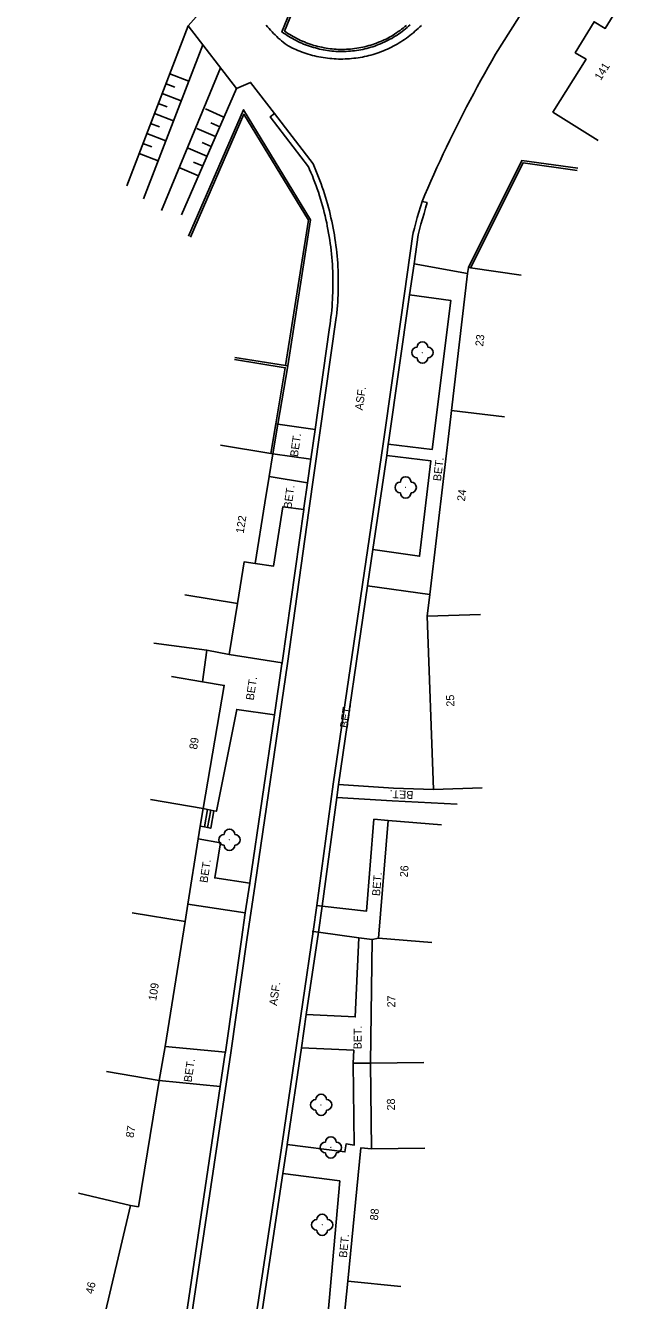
# Model space of a CAD drawing. Extents: x -544674 to -541478, y -1199076 to -1195527.
# Drawn here: x -543774 to -543717.8, y -1197177.8 to -1197058.3 of the extents above; entities that cross this region are included whole.
import ezdxf

# ---------------------------------------------------------------- set-up
doc = ezdxf.new("R2010")
doc.units = 0
for name, color, linetype in [('BUDOVY_MĚŘ', 7, 'Continuous'), ('POMOC_POPIS', 7, 'Continuous'), ('ROZHRANÍ_PLOCH', 7, 'Continuous'), ('VÝŠKOPIS', 7, 'Continuous'), ('ZELEŇ', 7, 'Continuous'), ('ZN_DOPLŇKOVÉ', 7, 'Continuous'), ('Č_POPIS_ORIENT', 7, 'Continuous')]:
    doc.layers.add(name, color=color, linetype=linetype)

msp = doc.modelspace()

# ---------------------------------------------------------------- linework, layer by layer
at = {"layer": 'BUDOVY_MĚŘ'}
for points in [[(-543720.39, -1197069.07), (-543724.62, -1197066.41), (-543721.51, -1197061.46), (-543722.52, -1197060.86), (-543720.76, -1197057.95), (-543719.72, -1197058.58), (-543717.82, -1197055.45)], [(-543732.62, -1197081.55), (-543732.54, -1197080.99)], [(-543732.54, -1197080.99), (-543732.33, -1197081.02)], [(-543732.33, -1197081.02), (-543727.59, -1197081.7)], [(-543734.13, -1197094.37), (-543732.62, -1197081.55)], [(-543736.16, -1197111.62), (-543734.18, -1197094.92), (-543734.13, -1197094.37)], [(-543729.16, -1197094.96), (-543734.13, -1197094.37)], [(-543755.77, -1197097.61), (-543751.04, -1197098.39)], [(-543750.84, -1197098.42), (-543751.2, -1197100.57)], [(-543751.04, -1197098.39), (-543750.84, -1197098.42)], [(-543751.2, -1197100.57), (-543751.6, -1197103.02), (-543752.52, -1197108.71)], [(-543752.52, -1197108.71), (-543753.54, -1197108.55), (-543754.17, -1197112.44)], [(-543754.17, -1197112.44), (-543759.11, -1197111.64)], [(-543736.4, -1197113.65), (-543736.16, -1197111.62)], [(-543731.4, -1197113.47), (-543736.4, -1197113.65)], [(-543735.81, -1197129.89), (-543736.4, -1197113.65)], [(-543760.34, -1197119.29), (-543757.43, -1197119.79)], [(-543757.43, -1197119.79), (-543755.41, -1197120.13), (-543757.38, -1197131.67)], [(-543731.23, -1197129.72), (-543735.81, -1197129.89)], [(-543762.31, -1197130.83), (-543757.38, -1197131.67)], [(-543757.38, -1197131.67), (-543757.65, -1197133.32)], [(-543757.65, -1197133.32), (-543757.84, -1197134.51)], [(-543740.94, -1197143.8), (-543740.04, -1197132.77)], [(-543740.04, -1197132.77), (-543735.06, -1197133.18)], [(-543757.84, -1197134.51), (-543758.82, -1197140.61)], [(-543758.82, -1197140.61), (-543759.08, -1197142.23)], [(-543764.02, -1197141.44), (-543759.08, -1197142.23)], [(-543760.93, -1197153.95), (-543759.08, -1197142.23)], [(-543741.72, -1197155.53), (-543741.55, -1197143.93)], [(-543741.55, -1197143.93), (-543740.94, -1197143.8)], [(-543735.96, -1197144.21), (-543740.94, -1197143.8)], [(-543761.49, -1197157.15), (-543760.93, -1197153.95)], [(-543766.42, -1197156.29), (-543761.49, -1197157.15)], [(-543736.72, -1197155.46), (-543741.72, -1197155.53)], [(-543741.62, -1197163.54), (-543741.72, -1197155.53)], [(-543764.19, -1197168.84), (-543763.44, -1197168.97), (-543761.49, -1197157.15)], [(-543743.84, -1197175.93), (-543742.61, -1197163.44), (-543741.62, -1197163.54)], [(-543736.62, -1197163.47), (-543741.62, -1197163.54)], [(-543769.06, -1197167.7), (-543764.19, -1197168.84)], [(-543767.67, -1197183.67), (-543764.19, -1197168.84)], [(-543745.06, -1197187.82), (-543743.84, -1197175.93)], [(-543738.87, -1197176.44), (-543743.84, -1197175.93)]]:
    msp.add_lwpolyline(points, dxfattribs=at)
at = {"layer": 'ROZHRANÍ_PLOCH'}
for points in [[(-543789.82, -1197015.89), (-543786.14, -1197020.59), (-543772.39, -1197038.54), (-543758.03, -1197057.48), (-543758.78, -1197058.34)], [(-543724.39, -1197052.08), (-543729.99, -1197060.99), (-543730.34, -1197061.6), (-543730.69, -1197062.21), (-543731.03, -1197062.82), (-543731.37, -1197063.44), (-543731.71, -1197064.05), (-543732.04, -1197064.67), (-543732.37, -1197065.3), (-543732.7, -1197065.92), (-543733.02, -1197066.54), (-543733.34, -1197067.17), (-543733.66, -1197067.8), (-543733.97, -1197068.43), (-543734.28, -1197069.06), (-543734.59, -1197069.7), (-543734.89, -1197070.33), (-543735.19, -1197070.97), (-543735.48, -1197071.61), (-543735.78, -1197072.25), (-543736.06, -1197072.89), (-543736.35, -1197073.54), (-543736.63, -1197074.18), (-543736.88, -1197074.78)], [(-543750.71, -1197066.54), (-543752.94, -1197063.63), (-543754.27, -1197064.2), (-543758.78, -1197058.34)], [(-543736.94, -1197058.29), (-543737.09, -1197058.44), (-543737.24, -1197058.58), (-543737.39, -1197058.72), (-543737.54, -1197058.85), (-543737.69, -1197058.99), (-543737.85, -1197059.12), (-543738.01, -1197059.25), (-543738.18, -1197059.37), (-543738.34, -1197059.49), (-543738.51, -1197059.61), (-543738.68, -1197059.72), (-543738.86, -1197059.83), (-543739.03, -1197059.94), (-543739.21, -1197060.04), (-543739.39, -1197060.15), (-543739.57, -1197060.24), (-543739.75, -1197060.34), (-543739.93, -1197060.43), (-543740.12, -1197060.51), (-543740.31, -1197060.6), (-543740.5, -1197060.67), (-543740.69, -1197060.75), (-543740.88, -1197060.82), (-543741.07, -1197060.89), (-543741.27, -1197060.95), (-543741.46, -1197061.01), (-543741.66, -1197061.07), (-543741.86, -1197061.12), (-543742.06, -1197061.17), (-543742.26, -1197061.22), (-543742.46, -1197061.26), (-543742.66, -1197061.29), (-543742.86, -1197061.33), (-543743.07, -1197061.36), (-543743.27, -1197061.38), (-543743.48, -1197061.4), (-543743.68, -1197061.42), (-543743.88, -1197061.43), (-543744.09, -1197061.44), (-543744.29, -1197061.45), (-543744.5, -1197061.45), (-543744.7, -1197061.45), (-543744.91, -1197061.44), (-543745.11, -1197061.43), (-543745.32, -1197061.41), (-543745.52, -1197061.39), (-543745.73, -1197061.37), (-543745.93, -1197061.34), (-543746.13, -1197061.31), (-543746.34, -1197061.28), (-543746.54, -1197061.24), (-543746.74, -1197061.2), (-543746.94, -1197061.15), (-543747.14, -1197061.1), (-543747.33, -1197061.05), (-543747.53, -1197060.99), (-543747.73, -1197060.93), (-543747.92, -1197060.86), (-543748.11, -1197060.79), (-543748.31, -1197060.72), (-543748.5, -1197060.64), (-543748.69, -1197060.56), (-543748.87, -1197060.48), (-543749.06, -1197060.39), (-543749.24, -1197060.3), (-543749.42, -1197060.2), (-543749.52, -1197060.15), (-543749.7, -1197060.01), (-543749.87, -1197059.88), (-543750.03, -1197059.75), (-543750.18, -1197059.61), (-543750.34, -1197059.48), (-543750.49, -1197059.33), (-543750.64, -1197059.19), (-543750.78, -1197059.04), (-543750.93, -1197058.9), (-543751.07, -1197058.74), (-543751.2, -1197058.59), (-543751.34, -1197058.43), (-543751.47, -1197058.27)], [(-543760.8, -1197194.93), (-543754.8, -1197154.55), (-543753.3, -1197143.95), (-543752.51, -1197138.74), (-543749.49, -1197118.08), (-543747.47, -1197103.73), (-543744.91, -1197085.67), (-543744.89, -1197085.54), (-543744.86, -1197085.21), (-543744.83, -1197084.88), (-543744.8, -1197084.55), (-543744.78, -1197084.21), (-543744.76, -1197083.88), (-543744.74, -1197083.55), (-543744.73, -1197083.22), (-543744.72, -1197082.89), (-543744.72, -1197082.56), (-543744.72, -1197082.23), (-543744.72, -1197081.89), (-543744.73, -1197081.56), (-543744.74, -1197081.23), (-543744.76, -1197080.9), (-543744.78, -1197080.57), (-543744.81, -1197080.24), (-543744.83, -1197079.91), (-543744.87, -1197079.58), (-543744.9, -1197079.25), (-543744.94, -1197078.92), (-543744.99, -1197078.59), (-543745.04, -1197078.26), (-543745.09, -1197077.93), (-543745.14, -1197077.61), (-543745.2, -1197077.28), (-543745.27, -1197076.96), (-543745.34, -1197076.63), (-543745.41, -1197076.31), (-543745.48, -1197075.99), (-543745.56, -1197075.66), (-543745.65, -1197075.34), (-543745.74, -1197075.02), (-543745.83, -1197074.7), (-543745.92, -1197074.39), (-543746.02, -1197074.07), (-543746.12, -1197073.75), (-543746.23, -1197073.44), (-543746.34, -1197073.13), (-543746.45, -1197072.82), (-543746.57, -1197072.5), (-543746.69, -1197072.2), (-543746.82, -1197071.89), (-543746.95, -1197071.58), (-543747.08, -1197071.28), (-543750.71, -1197066.54)], [(-543747.52, -1197071.53), (-543751.1, -1197066.85), (-543750.71, -1197066.54)], [(-543747.52, -1197071.53), (-543747.41, -1197071.78), (-543747.28, -1197072.09), (-543747.15, -1197072.39), (-543747.03, -1197072.7), (-543746.92, -1197073), (-543746.8, -1197073.31), (-543746.69, -1197073.62), (-543746.59, -1197073.93), (-543746.49, -1197074.25), (-543746.39, -1197074.56), (-543746.3, -1197074.88), (-543746.21, -1197075.19), (-543746.12, -1197075.51), (-543746.04, -1197075.83), (-543745.96, -1197076.15), (-543745.89, -1197076.47), (-543745.81, -1197076.79), (-543745.75, -1197077.11), (-543745.69, -1197077.43), (-543745.63, -1197077.75), (-543745.57, -1197078.08), (-543745.52, -1197078.4), (-543745.47, -1197078.73), (-543745.43, -1197079.05), (-543745.39, -1197079.38), (-543745.36, -1197079.71), (-543745.32, -1197080.03), (-543745.3, -1197080.36), (-543745.27, -1197080.69), (-543745.26, -1197081.02), (-543745.24, -1197081.35), (-543745.23, -1197081.67), (-543745.22, -1197082), (-543745.22, -1197082.33), (-543745.22, -1197082.66), (-543745.22, -1197082.99), (-543745.23, -1197083.32), (-543745.25, -1197083.65), (-543745.26, -1197083.97), (-543745.28, -1197084.3), (-543745.31, -1197084.63), (-543745.34, -1197084.96), (-543745.37, -1197085.28), (-543745.41, -1197085.61), (-543745.45, -1197085.94), (-543745.49, -1197086.26), (-543745.54, -1197086.59), (-543745.58, -1197086.83), (-543746.9, -1197096.14)], [(-543737.73, -1197077.81), (-543737.59, -1197077.3), (-543737.46, -1197076.79), (-543737.32, -1197076.29), (-543737.18, -1197075.78), (-543737.03, -1197075.28), (-543736.88, -1197074.78)], [(-543736.88, -1197074.78), (-543736.4, -1197074.9), (-543736.55, -1197075.41), (-543736.69, -1197075.91), (-543736.84, -1197076.42), (-543736.98, -1197076.92), (-543737.11, -1197077.43), (-543737.24, -1197077.93), (-543737.62, -1197080.62)], [(-543737.74, -1197077.86), (-543738.81, -1197085.4), (-543740.53, -1197097.48), (-543745.19, -1197129.38), (-543746.74, -1197140.76)], [(-543737.62, -1197080.62), (-543738.04, -1197083.53)], [(-543732.62, -1197081.55), (-543737.62, -1197080.62)], [(-543738.04, -1197083.53), (-543740.01, -1197097.36), (-543740.04, -1197097.54)], [(-543738.04, -1197083.53), (-543734.18, -1197084.08), (-543735.92, -1197098.02), (-543740.04, -1197097.54)], [(-543750.57, -1197095.62), (-543750.38, -1197095.65)], [(-543750.38, -1197095.65), (-543746.9, -1197096.14)], [(-543746.9, -1197096.14), (-543747.29, -1197098.92)], [(-543740.04, -1197097.54), (-543740.19, -1197098.6)], [(-543750.84, -1197098.42), (-543747.29, -1197098.92)], [(-543747.29, -1197098.92), (-543747.61, -1197101.16)], [(-543741.48, -1197107.41), (-543737.1, -1197108.02), (-543736.05, -1197099.09), (-543740.19, -1197098.6)], [(-543740.19, -1197098.6), (-543741.48, -1197107.41)], [(-543751.2, -1197100.57), (-543747.61, -1197101.16)], [(-543747.61, -1197101.16), (-543747.94, -1197103.51), (-543747.96, -1197103.66)], [(-543747.96, -1197103.66), (-543749.91, -1197103.39), (-543750.78, -1197108.95), (-543752.52, -1197108.71)], [(-543747.96, -1197103.66), (-543749.98, -1197118)], [(-543741.48, -1197107.41), (-543741.98, -1197110.81)], [(-543741.98, -1197110.81), (-543744.69, -1197129.41)], [(-543736.16, -1197111.62), (-543741.98, -1197110.81)], [(-543757.04, -1197116.81), (-543757.43, -1197119.79)], [(-543754.94, -1197117.22), (-543757.04, -1197116.81)], [(-543749.98, -1197118), (-543754.94, -1197117.22)], [(-543749.98, -1197118), (-543750, -1197118.11), (-543750.7, -1197122.87)], [(-543750.7, -1197122.87), (-543754.24, -1197122.37), (-543756.13, -1197131.92), (-543756.37, -1197131.87)], [(-543750.7, -1197122.87), (-543753, -1197138.61), (-543753.01, -1197138.66)], [(-543744.69, -1197129.41), (-543744.85, -1197130.62)], [(-543735.81, -1197129.89), (-543739.55, -1197129.74), (-543744.69, -1197129.41)], [(-543744.85, -1197130.62), (-543746.24, -1197140.82)], [(-543733.59, -1197131.24), (-543739.67, -1197130.95), (-543744.85, -1197130.62)], [(-543756.96, -1197131.75), (-543757.38, -1197131.67)], [(-543756.96, -1197131.75), (-543757.26, -1197133.39)], [(-543756.67, -1197131.81), (-543756.97, -1197133.45)], [(-543756.37, -1197131.87), (-543756.67, -1197133.51), (-543756.97, -1197133.45)], [(-543756.67, -1197131.81), (-543756.96, -1197131.75)], [(-543756.37, -1197131.87), (-543756.67, -1197131.81)], [(-543740.04, -1197132.77), (-543741.39, -1197132.66), (-543742.09, -1197141.29), (-543746.24, -1197140.82)], [(-543757.26, -1197133.39), (-543757.65, -1197133.32)], [(-543756.97, -1197133.45), (-543757.26, -1197133.39)], [(-543757.84, -1197134.51), (-543755.74, -1197134.87), (-543756.3, -1197138.16), (-543753.01, -1197138.66)], [(-543753.01, -1197138.66), (-543753.43, -1197141.43)], [(-543758.82, -1197140.61), (-543753.43, -1197141.43)], [(-543746.74, -1197140.76), (-543747.09, -1197143.18)], [(-543746.24, -1197140.82), (-543746.74, -1197140.76)], [(-543746.24, -1197140.82), (-543746.59, -1197143.25)], [(-543753.43, -1197141.43), (-543753.8, -1197143.92), (-543755.3, -1197154.5)], [(-543747.09, -1197143.18), (-543749.99, -1197163.05), (-543753.06, -1197183.49), (-543754.87, -1197195.24), (-543758.02, -1197218.14), (-543761.58, -1197242.21), (-543763.27, -1197254.24), (-543766.48, -1197276.53), (-543773.03, -1197321.19), (-543778.69, -1197357.55)], [(-543746.59, -1197143.25), (-543747.72, -1197150.97)], [(-543747.09, -1197143.18), (-543747.16, -1197143.17)], [(-543746.59, -1197143.25), (-543747.09, -1197143.18)], [(-543742.8, -1197143.76), (-543746.59, -1197143.25)], [(-543747.72, -1197150.97), (-543743.14, -1197151.18), (-543742.8, -1197143.76)], [(-543741.55, -1197143.93), (-543742.8, -1197143.76)], [(-543747.72, -1197150.97), (-543748.18, -1197154.09)], [(-543755.3, -1197154.5), (-543760.93, -1197153.95)], [(-543748.18, -1197154.09), (-543749.5, -1197163.12)], [(-543748.18, -1197154.09), (-543743.27, -1197154.31), (-543743.32, -1197155.51)], [(-543755.3, -1197154.5), (-543755.31, -1197154.56), (-543755.78, -1197157.71)], [(-543749.5, -1197163.12), (-543744.1, -1197163.83), (-543743.98, -1197163.07), (-543743.22, -1197163.19), (-543743.32, -1197155.51)], [(-543743.32, -1197155.51), (-543741.72, -1197155.53)], [(-543755.78, -1197157.71), (-543761.49, -1197157.15)], [(-543755.78, -1197157.71), (-543761.29, -1197194.83)], [(-543749.5, -1197163.12), (-543749.51, -1197163.19), (-543749.91, -1197165.84)], [(-543749.91, -1197165.84), (-543744.58, -1197166.55), (-543746.14, -1197184.15), (-543752.56, -1197183.54)], [(-543749.91, -1197165.84), (-543752.56, -1197183.54)]]:
    msp.add_lwpolyline(points, dxfattribs=at)
at = {"layer": 'VÝŠKOPIS'}
for points in [[(-543758.72, -1197063.51), (-543760.5, -1197062.82)], [(-543760.03, -1197064.08), (-543760.86, -1197063.76)], [(-543760.75, -1197065.94), (-543761.58, -1197065.62)], [(-543759.44, -1197065.37), (-543761.22, -1197064.69)], [(-543760.16, -1197067.24), (-543761.94, -1197066.56)], [(-543757.17, -1197066.12), (-543755.43, -1197066.88)], [(-543761.47, -1197067.81), (-543762.3, -1197067.49)], [(-543757.97, -1197067.96), (-543756.23, -1197068.71)], [(-543756.67, -1197067.43), (-543755.83, -1197067.8)], [(-543762.19, -1197069.67), (-543763.02, -1197069.36)], [(-543760.88, -1197069.11), (-543762.66, -1197068.42)], [(-543757.47, -1197069.26), (-543756.63, -1197069.63)], [(-543761.6, -1197070.97), (-543763.38, -1197070.29)], [(-543758.77, -1197069.79), (-543757.03, -1197070.55)], [(-543759.56, -1197071.63), (-543757.82, -1197072.38)], [(-543758.27, -1197071.1), (-543757.43, -1197071.46)]]:
    msp.add_lwpolyline(points, dxfattribs=at)
at = {"layer": 'ZELEŇ'}
for centre in [(-543736.84, -1197088.94), (-543738.41, -1197101.58), (-543754.92, -1197134.59), (-543746.33, -1197159.42), (-543745.42, -1197163.41), (-543746.23, -1197170.66)]:
    msp.add_circle(centre, 0.0005, dxfattribs=at)
for centre, start, end in [((-543737.34, -1197088.94), 89.99999, 269.99999), ((-543736.84, -1197088.44), 0, 179.99999), ((-543736.34, -1197088.94), 270, 89.99999), ((-543736.84, -1197089.44), 179.99999, 359.99999), ((-543738.91, -1197101.58), 89.99999, 269.99999), ((-543738.41, -1197101.08), 0, 179.99999), ((-543737.91, -1197101.58), 270, 89.99999), ((-543738.41, -1197102.08), 179.99999, 359.99999), ((-543754.92, -1197134.09), 0, 179.99999), ((-543755.42, -1197134.59), 89.99999, 269.99999), ((-543754.92, -1197135.09), 179.99999, 359.99999), ((-543754.42, -1197134.59), 270, 89.99999), ((-543746.83, -1197159.42), 89.99999, 269.99999), ((-543746.33, -1197158.92), 0, 179.99999), ((-543745.83, -1197159.42), 270, 89.99999), ((-543746.33, -1197159.92), 179.99999, 359.99999), ((-543745.42, -1197162.91), 0, 179.99999), ((-543745.92, -1197163.41), 89.99999, 269.99999), ((-543744.92, -1197163.41), 270, 89.99999), ((-543745.42, -1197163.91), 179.99999, 359.99999), ((-543746.23, -1197170.16), 0, 179.99999), ((-543746.73, -1197170.66), 89.99999, 269.99999), ((-543745.73, -1197170.66), 270, 89.99999), ((-543746.23, -1197171.16), 179.99999, 359.99999)]:
    msp.add_arc(centre, 0.5, start, end, dxfattribs=at)
at = {"layer": 'ZN_DOPLŇKOVÉ'}
for points in [[(-543742.02, -1197039.39), (-543750, -1197058.9), (-543749.84, -1197059.01), (-543749.68, -1197059.12), (-543749.52, -1197059.23), (-543749.36, -1197059.34), (-543749.19, -1197059.44), (-543749.02, -1197059.53), (-543748.85, -1197059.63), (-543748.68, -1197059.72), (-543748.5, -1197059.8), (-543748.33, -1197059.89), (-543748.15, -1197059.96), (-543747.97, -1197060.04), (-543747.79, -1197060.11), (-543747.61, -1197060.18), (-543747.42, -1197060.24), (-543747.24, -1197060.3), (-543747.05, -1197060.36), (-543746.86, -1197060.41), (-543746.68, -1197060.46), (-543746.49, -1197060.51), (-543746.3, -1197060.55), (-543746.11, -1197060.59), (-543745.91, -1197060.62), (-543745.72, -1197060.65), (-543745.53, -1197060.67), (-543745.34, -1197060.7), (-543745.14, -1197060.71), (-543744.95, -1197060.73), (-543744.75, -1197060.74), (-543744.56, -1197060.74), (-543744.36, -1197060.74), (-543744.17, -1197060.74), (-543743.97, -1197060.73), (-543743.78, -1197060.72), (-543743.59, -1197060.71), (-543743.39, -1197060.69), (-543743.2, -1197060.67), (-543743.01, -1197060.64), (-543742.81, -1197060.61), (-543742.62, -1197060.58), (-543742.43, -1197060.54), (-543742.24, -1197060.5), (-543742.05, -1197060.45), (-543741.87, -1197060.4), (-543741.68, -1197060.35), (-543741.49, -1197060.29), (-543741.31, -1197060.23), (-543741.12, -1197060.16), (-543740.94, -1197060.09), (-543740.76, -1197060.02), (-543740.58, -1197059.94), (-543740.41, -1197059.86), (-543740.23, -1197059.78), (-543740.06, -1197059.69), (-543739.88, -1197059.6), (-543739.71, -1197059.51), (-543739.55, -1197059.41), (-543739.38, -1197059.31), (-543739.22, -1197059.2), (-543739.05, -1197059.09), (-543738.9, -1197058.98), (-543738.74, -1197058.87), (-543738.58, -1197058.75), (-543738.43, -1197058.63), (-543738.28, -1197058.5), (-543738.13, -1197058.38), (-543737.99, -1197058.25)], [(-543738.34, -1197058.29), (-543738.48, -1197058.41), (-543738.63, -1197058.54), (-543738.79, -1197058.65), (-543738.94, -1197058.77), (-543739.1, -1197058.88), (-543739.26, -1197058.99), (-543739.42, -1197059.09), (-543739.58, -1197059.2), (-543739.75, -1197059.29), (-543739.91, -1197059.39), (-543740.08, -1197059.48), (-543740.25, -1197059.57), (-543740.43, -1197059.65), (-543740.6, -1197059.73), (-543740.78, -1197059.81), (-543740.96, -1197059.88), (-543741.14, -1197059.95), (-543741.32, -1197060.02), (-543741.5, -1197060.08), (-543741.68, -1197060.14), (-543741.87, -1197060.19), (-543742.05, -1197060.24), (-543742.24, -1197060.29), (-543742.43, -1197060.33), (-543742.62, -1197060.37), (-543742.81, -1197060.41), (-543743, -1197060.44), (-543743.19, -1197060.46), (-543743.38, -1197060.49), (-543743.57, -1197060.51), (-543743.76, -1197060.52), (-543743.95, -1197060.53), (-543744.15, -1197060.54), (-543744.34, -1197060.54), (-543744.53, -1197060.54), (-543744.72, -1197060.54), (-543744.91, -1197060.53), (-543745.11, -1197060.51), (-543745.3, -1197060.5), (-543745.49, -1197060.48), (-543745.68, -1197060.45), (-543745.87, -1197060.42), (-543746.06, -1197060.39), (-543746.25, -1197060.35), (-543746.44, -1197060.31), (-543746.63, -1197060.27), (-543746.81, -1197060.22), (-543747, -1197060.17), (-543747.18, -1197060.11), (-543747.36, -1197060.05), (-543747.55, -1197059.99), (-543747.73, -1197059.92), (-543747.9, -1197059.85), (-543748.08, -1197059.77), (-543748.26, -1197059.7), (-543748.43, -1197059.61), (-543748.6, -1197059.53), (-543748.77, -1197059.44), (-543748.94, -1197059.35), (-543749.11, -1197059.25), (-543749.27, -1197059.15), (-543749.44, -1197059.05), (-543749.6, -1197058.94), (-543749.76, -1197058.83), (-543741.83, -1197039.47)], [(-543758.78, -1197058.34), (-543764.54, -1197073.32)], [(-543757.42, -1197060.12), (-543762.97, -1197074.53)], [(-543761.29, -1197075.63), (-543755.76, -1197062.26)], [(-543754.27, -1197064.2), (-543759.42, -1197076.05)], [(-543749.46, -1197090.19), (-543747.31, -1197076.5), (-543753.6, -1197066.19), (-543758.75, -1197078.04)], [(-543758.56, -1197078.12), (-543753.57, -1197066.62), (-543747.52, -1197076.54), (-543749.66, -1197090.16)], [(-543722.3, -1197071.68), (-543727.52, -1197070.95), (-543732.54, -1197080.99)], [(-543722.35, -1197071.88), (-543727.41, -1197071.17), (-543732.33, -1197081.02)], [(-543754.43, -1197089.61), (-543749.69, -1197090.36), (-543750.57, -1197095.62)], [(-543754.4, -1197089.41), (-543749.66, -1197090.16)], [(-543749.46, -1197090.19), (-543750.38, -1197095.65)], [(-543749.66, -1197090.16), (-543749.46, -1197090.19)], [(-543750.57, -1197095.62), (-543751.04, -1197098.39)], [(-543750.38, -1197095.65), (-543750.84, -1197098.42)], [(-543754.17, -1197112.44), (-543754.94, -1197117.22)], [(-543757.04, -1197116.81), (-543762, -1197116.16)]]:
    msp.add_lwpolyline(points, dxfattribs=at)

# ---------------------------------------------------------------- texts
at = {"layer": 'POMOC_POPIS'}
for s, rotation, p in [('ASF.', 81.90002, (-543742.44, -1197094.39)), ('BET.', 81.92999, (-543748.51, -1197098.75)), ('BET.', 83.24, (-543735.11, -1197101.02)), ('BET.', 81.92999, (-543749.12, -1197103.61)), ('BET.', 81.68, (-543752.65, -1197121.56)), ('BET.', 81.68997, (-543743.84, -1197124.15)), ('BET.', 177.24002, (-543737.67, -1197130.03)), ('BET.', 81.36998, (-543756.98, -1197138.66)), ('BET.', 85.34, (-543740.82, -1197139.88)), ('ASF.', 81.7, (-543750.47, -1197150.17)), ('BET.', 89.16003, (-543742.55, -1197154.22)), ('BET.', 81.55, (-543758.47, -1197157.34)), ('BET.', 84.38001, (-543743.92, -1197173.77))]:
    msp.add_text(s, height=0.75, rotation=rotation, dxfattribs=at).set_placement(p)
at = {"layer": 'Č_POPIS_ORIENT'}
for s, rotation, p in [('141', 57.86003, (-543720.14, -1197063.51)), ('23', 83.27999, (-543731.16, -1197088.4)), ('24', 83.24, (-543732.86, -1197102.91)), ('122', 80.81999, (-543753.59, -1197105.93)), ('25', 92.09002, (-543733.84, -1197122.1)), ('89', 80.31, (-543757.96, -1197126.17)), ('26', 85.34, (-543738.22, -1197138.13)), ('109', 81.02998, (-543761.78, -1197149.71)), ('27', 89.16003, (-543739.39, -1197150.3)), ('28', 90.74998, (-543739.41, -1197159.94)), ('87', 80.63, (-543763.9, -1197162.55)), ('88', 84.38001, (-543741.02, -1197170.28)), ('46', 76.78998, (-543767.69, -1197177.19))]:
    msp.add_text(s, height=0.75, rotation=rotation, dxfattribs=at).set_placement(p)

doc.saveas('drawing.dxf')
